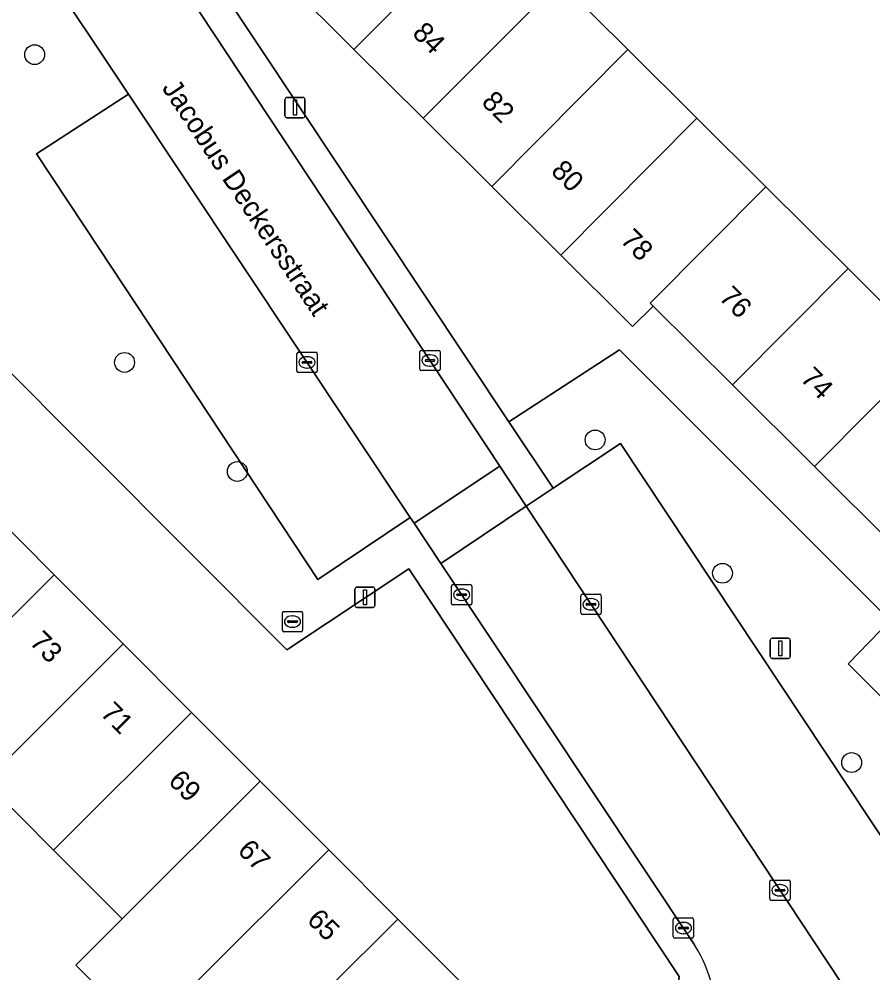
# Model space of a CAD drawing. Extents: x 159960 to 160866, y 382700 to 383354.
# Drawn here: x 160206.38 to 160248.47, y 383140.95 to 383188 of the extents above; entities that cross this region are included whole.
import ezdxf

# ---------------------------------------------------------------- set-up
doc = ezdxf.new("R2010")
doc.units = 0
for name, color, linetype in [('IMGEO_Boom', 7, 'Continuous'), ('IMGEO_Brandkraan', 7, 'Continuous'), ('IMGEO_Erf', 7, 'Continuous'), ('IMGEO_Kolk', 7, 'Continuous'), ('IMGEO_Lichtmast', 7, 'Continuous'), ('IMGEO_Openbare_ruimte_label', 7, 'Continuous'), ('IMGEO_Pand', 7, 'Continuous'), ('IMGEO_Pand_nummerreeks', 7, 'Continuous'), ('IMGEO_Parkeervlak_open', 7, 'Continuous'), ('IMGEO_Rijbaan_lokaal_open', 7, 'Continuous'), ('IMGEO_Voetpad_open', 7, 'Continuous')]:
    doc.layers.add(name, color=color, linetype=linetype)

msp = doc.modelspace()

# ---------------------------------------------------------------- linework, layer by layer
at = {"layer": 'IMGEO_Boom'}
for centre in [(160207.143, 383186.241), (160211.575, 383171.06), (160234.777, 383167.238), (160217.134, 383165.681), (160241.057, 383160.661), (160247.425, 383151.325)]:
    msp.add_circle(centre, 0.489, dxfattribs=at)
at = {"layer": 'IMGEO_Brandkraan'}
for p, q in [((160219.356, 383157.852), (160219.356, 383158.704)), ((160219.431, 383158.778), (160220.283, 383158.778)), ((160219.658, 383158.321), (160220.056, 383158.321)), ((160219.844, 383158.558), (160219.869, 383158.558)), ((160220.357, 383158.704), (160220.357, 383157.852)), ((160219.615, 383158.272), (160219.615, 383158.284)), ((160220.053, 383158.235), (160219.655, 383158.235)), ((160219.867, 383157.998), (160219.842, 383157.998)), ((160220.099, 383158.284), (160220.099, 383158.272)), ((160220.283, 383157.778), (160219.431, 383157.778))]:
    msp.add_line(p, q, dxfattribs=at)
for points in [[(160219.356, 383157.852), (160219.356, 383158.704)], [(160219.431, 383158.778), (160220.283, 383158.778)], [(160220.357, 383158.704), (160220.357, 383157.852)], [(160220.283, 383157.778), (160219.431, 383157.778)]]:
    msp.add_lwpolyline(points, dxfattribs=at)
for centre, radius, start, end in [((160219.433, 383158.702), 0.0765, 91.552, 178.448), ((160219.433, 383158.702), 0.0765, 91.552, 178.448), ((160219.655, 383158.281), 0.0403, 85.8775, 175.7526), ((160220.06, 383158.283), 0.0386, 1.7309, 96.639), ((160220.281, 383158.702), 0.0765, 1.552, 88.448), ((160220.281, 383158.702), 0.0765, 1.552, 88.448), ((160219.433, 383157.854), 0.0765, 181.552, 268.448), ((160219.433, 383157.854), 0.0765, 181.552, 268.448), ((160219.652, 383158.271), 0.0366, 178.938, 274.7102), ((160220.056, 383158.278), 0.043, 264.8664, 352.4533), ((160220.281, 383157.854), 0.0765, 271.552, 358.448), ((160220.281, 383157.854), 0.0765, 271.552, 358.448)]:
    msp.add_arc(centre, radius, start, end, dxfattribs=at)
for centre, major_axis, ratio, start_param, end_param in [((160219.843, 383158.278), (-0.387, 0.002), 0.722429, 4.712389, 7.853982), ((160219.868, 383158.278), (-0.39, 0.002), 0.717154, 1.570796, 4.712389)]:
    msp.add_ellipse(centre, major_axis=major_axis, ratio=ratio, start_param=start_param, end_param=end_param, dxfattribs=at)
at = {"layer": 'IMGEO_Erf'}
for points in [[(160213.962, 383193.079), (160230.53, 383168.138), (160235.985, 383171.674), (160249.323, 383158.33), (160247.254, 383156.197), (160258.623, 383144.806), (160241.159, 383127.393)], [(160261.725, 383138.718), (160265.761, 383142.775), (160267.301, 383144.322), (160265.746, 383145.87), (160261.721, 383149.875), (160257.667, 383153.908), (160253.649, 383157.906), (160249.611, 383161.924), (160245.586, 383165.929), (160241.547, 383169.948), (160237.634, 383173.841), (160236.626, 383172.828), (160236.483, 383172.971), (160233.08, 383176.356), (160229.678, 383179.742), (160226.296, 383183.106), (160222.887, 383186.498), (160219.506, 383189.862)], [(160233.013, 383189.856), (160236.394, 383186.491), (160239.798, 383183.105), (160243.2, 383179.719), (160247.253, 383175.686), (160251.27, 383171.69), (160253.635, 383174.066), (160257.806, 383169.916), (160257.229, 383169.335), (160261.146, 383165.438), (160259.358, 383163.642), (160263.377, 383159.643), (160267.43, 383155.61), (160271.456, 383151.604), (160275.547, 383147.534)], [(160205.617, 383134.736), (160207.481, 383132.887), (160209.924, 383130.462), (160208.234, 383128.759), (160210.478, 383126.355), (160212.107, 383127.979), (160214.162, 383125.919), (160216.345, 383123.731), (160214.716, 383122.107), (160216.764, 383120.054), (160225.897, 383129.163), (160232.671, 383135.92), (160233.166, 383135.425), (160234.488, 383134.119), (160238.639, 383138.271), (160238.921, 383140.771), (160225.599, 383160.881), (160219.57, 383156.892), (160205.046, 383171.448)], [(160204.715, 383163.987), (160208.104, 383160.59), (160211.5, 383157.187), (160214.881, 383153.798), (160218.269, 383150.4), (160221.65, 383147.012), (160225.046, 383143.608), (160228.441, 383140.205), (160231.964, 383136.673), (160225.155, 383129.907), (160225.701, 383129.36), (160225.664, 383129.324), (160224.058, 383127.725), (160219.999, 383131.803), (160221.635, 383133.431), (160218.241, 383136.831), (160214.847, 383140.23), (160212.538, 383137.949), (160209.17, 383141.323), (160211.464, 383143.619), (160208.08, 383147.008), (160204.7, 383150.393)]]:
    msp.add_lwpolyline(points, dxfattribs=at)
at = {"layer": 'IMGEO_Kolk'}
for p, q in [((160220.147, 383171.561), (160220.999, 383171.561)), ((160226.134, 383170.73), (160226.134, 383171.582)), ((160226.209, 383171.656), (160227.061, 383171.656)), ((160227.135, 383171.582), (160227.135, 383170.73)), ((160220.072, 383170.635), (160220.072, 383171.487)), ((160220.331, 383171.055), (160220.331, 383171.067)), ((160220.374, 383171.104), (160220.772, 383171.104)), ((160220.56, 383171.341), (160220.585, 383171.341)), ((160220.815, 383171.067), (160220.815, 383171.055)), ((160221.073, 383171.487), (160221.073, 383170.635)), ((160226.393, 383171.15), (160226.393, 383171.162)), ((160226.831, 383171.113), (160226.433, 383171.113)), ((160226.436, 383171.199), (160226.834, 383171.199)), ((160226.622, 383171.436), (160226.647, 383171.436)), ((160226.877, 383171.162), (160226.877, 383171.15)), ((160220.999, 383170.561), (160220.147, 383170.561)), ((160220.769, 383171.018), (160220.371, 383171.018)), ((160220.583, 383170.781), (160220.558, 383170.781)), ((160227.061, 383170.656), (160226.209, 383170.656)), ((160226.645, 383170.876), (160226.62, 383170.876)), ((160227.696, 383159.174), (160227.696, 383160.026)), ((160227.771, 383160.1), (160228.623, 383160.1)), ((160228.184, 383159.88), (160228.209, 383159.88)), ((160228.697, 383160.026), (160228.697, 383159.174)), ((160227.955, 383159.594), (160227.955, 383159.606)), ((160228.393, 383159.557), (160227.995, 383159.557)), ((160227.998, 383159.643), (160228.396, 383159.643)), ((160228.207, 383159.32), (160228.182, 383159.32)), ((160228.439, 383159.606), (160228.439, 383159.594)), ((160234.076, 383158.703), (160234.076, 383159.555)), ((160234.151, 383159.629), (160235.003, 383159.629)), ((160234.564, 383159.409), (160234.589, 383159.409)), ((160235.077, 383159.555), (160235.077, 383158.703)), ((160228.623, 383159.1), (160227.771, 383159.1)), ((160234.335, 383159.123), (160234.335, 383159.135)), ((160234.773, 383159.086), (160234.375, 383159.086)), ((160234.378, 383159.172), (160234.776, 383159.172)), ((160234.587, 383158.849), (160234.562, 383158.849)), ((160234.819, 383159.135), (160234.819, 383159.123)), ((160235.003, 383158.629), (160234.151, 383158.629)), ((160243.391, 383144.598), (160243.391, 383145.45)), ((160243.466, 383145.524), (160244.318, 383145.524)), ((160243.879, 383145.304), (160243.904, 383145.304)), ((160244.392, 383145.45), (160244.392, 383144.598)), ((160243.65, 383145.018), (160243.65, 383145.03)), ((160244.088, 383144.981), (160243.69, 383144.981)), ((160243.693, 383145.067), (160244.091, 383145.067)), ((160243.902, 383144.744), (160243.877, 383144.744)), ((160244.134, 383145.03), (160244.134, 383145.018)), ((160244.318, 383144.524), (160243.466, 383144.524)), ((160238.632, 383142.737), (160238.632, 383143.589)), ((160238.707, 383143.663), (160239.559, 383143.663)), ((160239.12, 383143.443), (160239.145, 383143.443)), ((160239.633, 383143.589), (160239.633, 383142.737)), ((160238.891, 383143.157), (160238.891, 383143.169)), ((160239.329, 383143.12), (160238.931, 383143.12)), ((160238.934, 383143.206), (160239.332, 383143.206)), ((160239.143, 383142.883), (160239.118, 383142.883)), ((160239.375, 383143.169), (160239.375, 383143.157)), ((160239.559, 383142.663), (160238.707, 383142.663))]:
    msp.add_line(p, q, dxfattribs=at)
for points in [[(160220.147, 383171.561), (160220.999, 383171.561)], [(160226.134, 383170.73), (160226.134, 383171.582)], [(160226.209, 383171.656), (160227.061, 383171.656)], [(160227.135, 383171.582), (160227.135, 383170.73)], [(160220.072, 383170.635), (160220.072, 383171.487)], [(160221.073, 383171.487), (160221.073, 383170.635)], [(160220.999, 383170.561), (160220.147, 383170.561)], [(160227.061, 383170.656), (160226.209, 383170.656)], [(160227.696, 383159.174), (160227.696, 383160.026)], [(160227.771, 383160.1), (160228.623, 383160.1)], [(160228.697, 383160.026), (160228.697, 383159.174)], [(160234.076, 383158.703), (160234.076, 383159.555)], [(160234.151, 383159.629), (160235.003, 383159.629)], [(160235.077, 383159.555), (160235.077, 383158.703)], [(160228.623, 383159.1), (160227.771, 383159.1)], [(160235.003, 383158.629), (160234.151, 383158.629)], [(160243.391, 383144.598), (160243.391, 383145.45)], [(160243.466, 383145.524), (160244.318, 383145.524)], [(160244.392, 383145.45), (160244.392, 383144.598)], [(160244.318, 383144.524), (160243.466, 383144.524)], [(160238.632, 383142.737), (160238.632, 383143.589)], [(160238.707, 383143.663), (160239.559, 383143.663)], [(160239.633, 383143.589), (160239.633, 383142.737)], [(160239.559, 383142.663), (160238.707, 383142.663)]]:
    msp.add_lwpolyline(points, dxfattribs=at)
for centre, radius, start, end in [((160220.149, 383171.485), 0.0765, 91.552, 178.448), ((160220.149, 383171.485), 0.0765, 91.552, 178.448), ((160220.997, 383171.485), 0.0765, 1.552, 88.448), ((160220.997, 383171.485), 0.0765, 1.552, 88.448), ((160226.211, 383171.58), 0.0765, 91.552, 178.448), ((160226.211, 383171.58), 0.0765, 91.552, 178.448), ((160227.059, 383171.58), 0.0765, 1.552, 88.448), ((160227.059, 383171.58), 0.0765, 1.552, 88.448), ((160220.371, 383171.064), 0.0403, 85.8775, 175.7526), ((160220.368, 383171.054), 0.0366, 178.938, 274.7102), ((160220.772, 383171.061), 0.043, 264.8664, 352.4533), ((160220.776, 383171.066), 0.0386, 1.7309, 96.639), ((160226.433, 383171.159), 0.0403, 85.8775, 175.7526), ((160226.43, 383171.149), 0.0366, 178.938, 274.7102), ((160226.834, 383171.156), 0.043, 264.8664, 352.4533), ((160226.838, 383171.161), 0.0386, 1.7309, 96.639), ((160220.149, 383170.637), 0.0765, 181.552, 268.448), ((160220.149, 383170.637), 0.0765, 181.552, 268.448), ((160220.997, 383170.637), 0.0765, 271.552, 358.448), ((160220.997, 383170.637), 0.0765, 271.552, 358.448), ((160226.211, 383170.732), 0.0765, 181.552, 268.448), ((160226.211, 383170.732), 0.0765, 181.552, 268.448), ((160227.059, 383170.732), 0.0765, 271.552, 358.448), ((160227.059, 383170.732), 0.0765, 271.552, 358.448), ((160227.773, 383160.024), 0.0765, 91.552, 178.448), ((160227.773, 383160.024), 0.0765, 91.552, 178.448), ((160228.621, 383160.024), 0.0765, 1.552, 88.448), ((160228.621, 383160.024), 0.0765, 1.552, 88.448), ((160227.995, 383159.603), 0.0403, 85.8775, 175.7526), ((160227.992, 383159.593), 0.0366, 178.938, 274.7102), ((160228.396, 383159.6), 0.043, 264.8664, 352.4533), ((160228.4, 383159.605), 0.0386, 1.7309, 96.639), ((160234.153, 383159.553), 0.0765, 91.552, 178.448), ((160234.153, 383159.553), 0.0765, 91.552, 178.448), ((160235.001, 383159.553), 0.0765, 1.552, 88.448), ((160235.001, 383159.553), 0.0765, 1.552, 88.448), ((160227.773, 383159.176), 0.0765, 181.552, 268.448), ((160227.773, 383159.176), 0.0765, 181.552, 268.448), ((160228.621, 383159.176), 0.0765, 271.552, 358.448), ((160228.621, 383159.176), 0.0765, 271.552, 358.448), ((160234.375, 383159.132), 0.0403, 85.8775, 175.7526), ((160234.372, 383159.122), 0.0366, 178.938, 274.7102), ((160234.776, 383159.129), 0.043, 264.8664, 352.4533), ((160234.78, 383159.134), 0.0386, 1.7309, 96.639), ((160234.153, 383158.705), 0.0765, 181.552, 268.448), ((160234.153, 383158.705), 0.0765, 181.552, 268.448), ((160235.001, 383158.705), 0.0765, 271.552, 358.448), ((160235.001, 383158.705), 0.0765, 271.552, 358.448), ((160243.468, 383145.448), 0.0765, 91.552, 178.448), ((160243.468, 383145.448), 0.0765, 91.552, 178.448), ((160244.316, 383145.448), 0.0765, 1.552, 88.448), ((160244.316, 383145.448), 0.0765, 1.552, 88.448), ((160243.69, 383145.027), 0.0403, 85.8775, 175.7526), ((160243.687, 383145.017), 0.0366, 178.938, 274.7102), ((160244.091, 383145.024), 0.043, 264.8664, 352.4533), ((160244.095, 383145.029), 0.0386, 1.7309, 96.639), ((160243.468, 383144.6), 0.0765, 181.552, 268.448), ((160243.468, 383144.6), 0.0765, 181.552, 268.448), ((160244.316, 383144.6), 0.0765, 271.552, 358.448), ((160244.316, 383144.6), 0.0765, 271.552, 358.448), ((160238.709, 383143.587), 0.0765, 91.552, 178.448), ((160238.709, 383143.587), 0.0765, 91.552, 178.448), ((160239.557, 383143.587), 0.0765, 1.552, 88.448), ((160239.557, 383143.587), 0.0765, 1.552, 88.448), ((160238.931, 383143.166), 0.0403, 85.8775, 175.7526), ((160238.928, 383143.156), 0.0366, 178.938, 274.7102), ((160239.332, 383143.163), 0.043, 264.8664, 352.4533), ((160239.336, 383143.168), 0.0386, 1.7309, 96.639), ((160238.709, 383142.739), 0.0765, 181.552, 268.448), ((160238.709, 383142.739), 0.0765, 181.552, 268.448), ((160239.557, 383142.739), 0.0765, 271.552, 358.448), ((160239.557, 383142.739), 0.0765, 271.552, 358.448)]:
    msp.add_arc(centre, radius, start, end, dxfattribs=at)
for centre, major_axis, ratio, start_param, end_param in [((160220.559, 383171.061), (-0.387, 0.002), 0.722429, 4.712389, 7.853982), ((160220.584, 383171.061), (-0.39, 0.002), 0.717154, 1.570796, 4.712389), ((160226.621, 383171.156), (-0.387, 0.002), 0.722429, 4.712389, 7.853982), ((160226.646, 383171.156), (-0.39, 0.002), 0.717154, 1.570796, 4.712389), ((160228.183, 383159.6), (-0.387, 0.002), 0.722429, 4.712389, 7.853982), ((160228.208, 383159.6), (-0.39, 0.002), 0.717154, 1.570796, 4.712389), ((160234.563, 383159.129), (-0.387, 0.002), 0.722429, 4.712389, 7.853982), ((160234.588, 383159.129), (-0.39, 0.002), 0.717154, 1.570796, 4.712389), ((160243.878, 383145.024), (-0.387, 0.002), 0.722429, 4.712389, 7.853982), ((160243.903, 383145.024), (-0.39, 0.002), 0.717154, 1.570796, 4.712389), ((160239.119, 383143.163), (-0.387, 0.002), 0.722429, 4.712389, 7.853982), ((160239.144, 383143.163), (-0.39, 0.002), 0.717154, 1.570796, 4.712389)]:
    msp.add_ellipse(centre, major_axis=major_axis, ratio=ratio, start_param=start_param, end_param=end_param, dxfattribs=at)
at = {"layer": 'IMGEO_Lichtmast'}
for p, q in [((160219.48, 383183.229), (160219.48, 383184.029)), ((160219.48, 383184.029), (160219.48, 383183.229)), ((160219.58, 383184.129), (160220.37, 383184.129)), ((160220.37, 383184.129), (160219.58, 383184.129)), ((160220.47, 383184.029), (160220.47, 383183.229)), ((160220.47, 383183.229), (160220.47, 383184.029)), ((160220.37, 383183.129), (160219.58, 383183.129)), ((160219.58, 383183.129), (160220.37, 383183.129)), ((160222.93, 383159.075), (160222.93, 383159.875)), ((160222.93, 383159.875), (160222.93, 383159.075)), ((160223.03, 383159.975), (160223.82, 383159.975)), ((160223.82, 383159.975), (160223.03, 383159.975)), ((160223.92, 383159.875), (160223.92, 383159.075)), ((160223.92, 383159.075), (160223.92, 383159.875)), ((160223.82, 383158.975), (160223.03, 383158.975)), ((160223.03, 383158.975), (160223.82, 383158.975)), ((160243.511, 383157.459), (160244.301, 383157.459)), ((160244.301, 383157.459), (160243.511, 383157.459)), ((160243.411, 383156.559), (160243.411, 383157.359)), ((160243.411, 383157.359), (160243.411, 383156.559)), ((160244.401, 383157.359), (160244.401, 383156.559)), ((160244.401, 383156.559), (160244.401, 383157.359)), ((160244.301, 383156.459), (160243.511, 383156.459)), ((160243.511, 383156.459), (160244.301, 383156.459))]:
    msp.add_line(p, q, dxfattribs=at)
for points in [[(160219.9, 383184.004), (160220.05, 383184.004), (160220.05, 383183.254), (160219.9, 383183.254), (160219.9, 383184.004)], [(160223.35, 383159.85), (160223.5, 383159.85), (160223.5, 383159.1), (160223.35, 383159.1), (160223.35, 383159.85)], [(160243.831, 383157.334), (160243.981, 383157.334), (160243.981, 383156.584), (160243.831, 383156.584), (160243.831, 383157.334)]]:
    msp.add_lwpolyline(points, dxfattribs=at)
for centre, start, end in [((160219.58, 383184.029), 90, 180), ((160219.58, 383184.029), 90, 180), ((160220.37, 383184.029), 0, 90), ((160220.37, 383184.029), 360, 90), ((160219.58, 383183.229), 180, 270), ((160219.58, 383183.229), 180, 270), ((160220.37, 383183.229), 270, 0), ((160220.37, 383183.229), 270, 0), ((160223.03, 383159.875), 90, 180), ((160223.03, 383159.875), 90, 180), ((160223.82, 383159.875), 0, 90), ((160223.82, 383159.875), 360, 90), ((160223.03, 383159.075), 180, 270), ((160223.03, 383159.075), 180, 270), ((160223.82, 383159.075), 270, 0), ((160223.82, 383159.075), 270, 0), ((160243.511, 383157.359), 90, 180), ((160243.511, 383157.359), 90, 180), ((160244.301, 383157.359), 0, 90), ((160244.301, 383157.359), 360, 90), ((160243.511, 383156.559), 180, 270), ((160243.511, 383156.559), 180, 270), ((160244.301, 383156.559), 270, 0), ((160244.301, 383156.559), 270, 0)]:
    msp.add_arc(centre, 0.1, start, end, dxfattribs=at)
at = {"layer": 'IMGEO_Pand'}
for points in [[(160219.506, 383189.862), (160222.887, 383186.498), (160229.602, 383193.249), (160226.221, 383196.613)], [(160222.887, 383186.498), (160226.296, 383183.106), (160233.013, 383189.856), (160229.602, 383193.249)], [(160229.678, 383179.742), (160236.394, 383186.491), (160233.013, 383189.856), (160226.296, 383183.106)], [(160233.08, 383176.356), (160239.798, 383183.105), (160236.394, 383186.491), (160229.678, 383179.742)], [(160243.2, 383179.719), (160239.798, 383183.105), (160233.08, 383176.356), (160236.483, 383172.971), (160236.626, 383172.828), (160237.634, 383173.841), (160237.491, 383173.984)], [(160247.253, 383175.686), (160243.2, 383179.719), (160237.491, 383173.984), (160237.634, 383173.841), (160241.547, 383169.948)], [(160251.293, 383171.667), (160251.27, 383171.69), (160247.253, 383175.686), (160241.547, 383169.948), (160245.586, 383165.929)], [(160255.319, 383167.661), (160257.106, 383169.457), (160257.229, 383169.335), (160257.806, 383169.916), (160253.635, 383174.066), (160251.27, 383171.69), (160251.293, 383171.667), (160245.586, 383165.929), (160249.611, 383161.924)], [(160197.92, 383157.185), (160201.306, 383153.792), (160208.104, 383160.59), (160204.715, 383163.987)], [(160204.7, 383150.393), (160211.5, 383157.187), (160208.104, 383160.59), (160201.306, 383153.792)], [(160214.881, 383153.798), (160211.5, 383157.187), (160204.7, 383150.393), (160208.08, 383147.008)], [(160214.881, 383153.798), (160208.08, 383147.008), (160211.464, 383143.619), (160218.269, 383150.4)], [(160214.847, 383140.23), (160221.65, 383147.012), (160218.269, 383150.4), (160211.464, 383143.619), (160209.17, 383141.323), (160212.538, 383137.949)], [(160214.847, 383140.23), (160218.241, 383136.831), (160225.046, 383143.608), (160221.65, 383147.012)], [(160218.241, 383136.831), (160221.635, 383133.431), (160228.441, 383140.205), (160225.046, 383143.608)]]:
    msp.add_lwpolyline(points, close=True, dxfattribs=at)
at = {"layer": 'IMGEO_Parkeervlak_open'}
for points in [[(160225.656, 383163.419), (160211.767, 383184.295), (160207.242, 383181.341), (160210.32, 383176.685), (160221.109, 383160.361)], [(160236.028, 383167.066), (160232.71, 383164.856), (160231.381, 383163.97), (160248.169, 383138.549), (160252.9, 383141.612)]]:
    msp.add_lwpolyline(points, close=True, dxfattribs=at)
at = {"layer": 'IMGEO_Rijbaan_lokaal_open'}
for points in [[(160211.958, 383193.382), (160207.355, 383190.927), (160211.767, 383184.295), (160225.656, 383163.419), (160225.85, 383163.126), (160230.08, 383165.941)], [(160227.174, 383161.137), (160231.381, 383163.97), (160230.08, 383165.941), (160225.85, 383163.126)]]:
    msp.add_lwpolyline(points, close=True, dxfattribs=at)
msp.add_lwpolyline([(160238.689, 383133.955), (160236.651, 383131.926), (160222.48, 383117.818), (160220.894, 383116.239), (160224.465, 383112.653), (160240.216, 383128.341), (160249.08, 383137.169), (160248.169, 383138.549), (160231.381, 383163.97), (160227.174, 383161.137), (160239.679, 383142.34)], dxfattribs=at)
msp.add_arc((160234.044, 383138.754), 6.679, 314.0629, 32.4699, dxfattribs=at)
at = {"layer": 'IMGEO_Voetpad_open'}
for points in [[(160211.958, 383193.382), (160230.08, 383165.941), (160231.381, 383163.97), (160232.71, 383164.856), (160230.53, 383168.138), (160213.962, 383193.079), (160229.925, 383209.017), (160230.99, 383210.08), (160227.722, 383213.348), (160230.549, 383216.165), (160247.849, 383233.401)], [(160210.32, 383176.685), (160207.242, 383181.341), (160211.767, 383184.295), (160207.355, 383190.927), (160199.831, 383186.018), (160195.571, 383190.282), (160193.455, 383192.399), (160188.819, 383187.729), (160168.655, 383207.917), (160166.213, 383205.414), (160186.369, 383185.261), (160192.747, 383178.882), (160198.736, 383172.895), (160202.606, 383169.025), (160205.046, 383171.448), (160219.57, 383156.892), (160225.599, 383160.881), (160238.921, 383140.771), (160238.639, 383138.271), (160234.488, 383134.119), (160236.651, 383131.926), (160238.689, 383133.955)], [(160239.679, 383142.34), (160227.174, 383161.137), (160225.85, 383163.126), (160225.656, 383163.419), (160221.109, 383160.361), (160210.32, 383176.685)]]:
    msp.add_lwpolyline(points, dxfattribs=at)
msp.add_lwpolyline([(160241.159, 383127.393), (160258.623, 383144.806), (160247.254, 383156.197), (160249.323, 383158.33), (160235.985, 383171.674), (160230.53, 383168.138), (160232.71, 383164.856), (160236.028, 383167.066), (160252.9, 383141.612), (160248.169, 383138.549), (160249.08, 383137.169), (160240.216, 383128.341), (160224.465, 383112.653), (160222.495, 383110.691), (160211.761, 383100), (160209.554, 383097.808), (160213.4, 383093.953), (160206.651, 383087.23), (160208.109, 383085.586), (160209.222, 383086.697), (160214.859, 383092.369), (160215.95, 383093.466), (160215.213, 383094.199), (160211.6, 383097.92)], close=True, dxfattribs=at)
msp.add_arc((160234.044, 383138.754), 6.679, 314.0629, 32.4699, dxfattribs=at)

# ---------------------------------------------------------------- texts
at = {"layer": 'IMGEO_Openbare_ruimte_label'}
msp.add_text('Jacobus Deckersstraat', height=1, rotation=303.6265, dxfattribs=at).set_placement((160213.387, 383184.593))
at = {"layer": 'IMGEO_Pand_nummerreeks'}
for s, rotation, p in [('84', 315.1432, (160225.711, 383187.242)), ('82', 315.1432, (160229.127, 383183.844)), ('80', 315.1432, (160232.549, 383180.439)), ('78', 315.1431, (160235.967, 383177.038)), ('76', 315.1431, (160240.833, 383174.212)), ('74', 315.1431, (160244.849, 383170.216)), ('73', 314.9312, (160206.841, 383157.213)), ('71', 314.9312, (160210.338, 383153.707)), ('69', 314.9312, (160213.677, 383150.36)), ('67', 314.9312, (160217.096, 383146.934)), ('65', 314.9312, (160220.514, 383143.508))]:
    msp.add_text(s, height=1, rotation=rotation, dxfattribs=at).set_placement(p)

doc.saveas('drawing.dxf')
